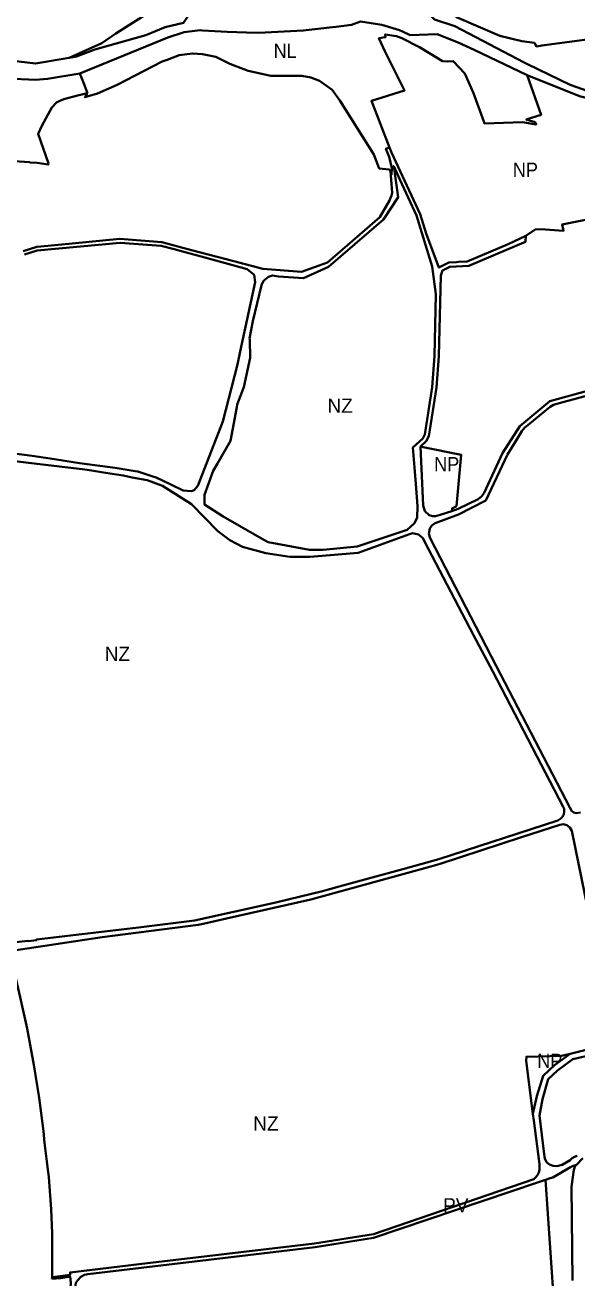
# Model space of a CAD drawing. Extents: x -650451 to -642268, y -1075216 to -1066610.
# Drawn here: x -644999 to -644417, y -1070322 to -1069002 of the extents above; entities that cross this region are included whole.
import ezdxf

# ---------------------------------------------------------------- set-up
doc = ezdxf.new("R2010")
doc.units = 0
doc.header["$LTSCALE"] = 6
doc.layers.add('1', color=7, linetype='Continuous', lineweight=35)
doc.layers.add('2', color=7, linetype='Continuous')
doc.layers.add('3', color=7, linetype='Continuous')

msp = doc.modelspace()

# ---------------------------------------------------------------- linework, layer by layer
at = {"layer": '1'}
for p, q in [((-644410.56, -1070196.2), (-644417.36, -1070203.24)), ((-644420.14, -1070208.56), (-644422.5, -1070226.42)), ((-644418.61, -1070204.51), (-644420.14, -1070208.56)), ((-644417.36, -1070203.24), (-644418.61, -1070204.51)), ((-644422.5, -1070226.42), (-644421.45, -1070325.29)), ((-644970.61, -1070323.44), (-644970.55, -1070321.56))]:
    msp.add_line(p, q, dxfattribs=at)
for points in [[(-644304.6, -1069007.55), (-644364.53, -1069012.83), (-644387.91, -1069014.64), (-644453.95, -1069023.63), (-644459.67, -1069024.41), (-644461.74, -1069020.83), (-644475.09, -1069018.99), (-644498.28, -1069013.19), (-644544.02, -1068993.75), (-644543.05, -1068988.64), (-644523.4, -1068978.98), (-644519.61, -1068977.02), (-644514.16, -1068974.62), (-644491.31, -1068964.35), (-644496.63, -1068959.11), (-644498.8, -1068956.97), (-644503.61, -1068952.56), (-644511.47, -1068945.37), (-644510.75, -1068931.16), (-644510.37, -1068861.95)], [(-644952.47, -1069036.35), (-644988.11, -1069042.51), (-645029.47, -1069037.71), (-645059.3, -1069027.45), (-645090.35, -1069010.56), (-645122.25, -1068993.21), (-645131.73, -1068995.69), (-645159.37, -1068981.11), (-645189.84, -1068969.91), (-645218.85, -1068964.3), (-645232.4, -1068961.67), (-645255.21, -1068962.49), (-645275.45, -1068964.38), (-645292.77, -1068966.91), (-645311.99, -1068972.74), (-645328.55, -1068980.37), (-645350.17, -1068993.33), (-645371.56, -1069010.81), (-645396.53, -1069030.88), (-645413.29, -1069042.92)], [(-644952.47, -1069036.35), (-644918.04, -1069020.91), (-644903.21, -1069010.69), (-644875.57, -1068993.47), (-644855.56, -1068983.38), (-644803.31, -1068986.97)], [(-644803.31, -1068986.97), (-644824.07, -1068988.08), (-644831.81, -1068999.68), (-644851.16, -1069004.21), (-644871.42, -1069012.51), (-644925.35, -1069027.75), (-644944.9, -1069035.04), (-644952.47, -1069036.35)], [(-644941.27, -1069052.9), (-644848.23, -1069014.94), (-644831.32, -1069009.6), (-644814.42, -1069007.41), (-644811.78, -1069007.57), (-644785.94, -1069009.16), (-644765.38, -1069009.81), (-644752.24, -1069010.23), (-644705.54, -1069007.87), (-644674.78, -1069004.15), (-644671, -1069003.69), (-644654.69, -1069001.72), (-644645.2, -1068998.12), (-644622.71, -1069001.77), (-644604.21, -1069007.28), (-644600.92, -1069008.77), (-644592.76, -1069012.48), (-644564.43, -1069011.73), (-644542.02, -1069020.48), (-644525.2, -1069028.16), (-644469.28, -1069054.8)], [(-644286.94, -1069073.19), (-644292.27, -1069076.05), (-644319.2, -1069079.82), (-644322.55, -1069080.62), (-644337.6, -1069081.29), (-644357.4, -1069079.84), (-644383.55, -1069076.57), (-644404.96, -1069071.76), (-644424.01, -1069065.01), (-644468.95, -1069043.11), (-644472.37, -1069041.44), (-644545.54, -1069003.12), (-644567.09, -1068996.26), (-644572.05, -1068991.08)], [(-644614.41, -1069131.08), (-644633.66, -1069082), (-644598.81, -1069071.02), (-644619.54, -1069029.55), (-644625.69, -1069015.84), (-644618.8, -1069014.7), (-644619.1, -1069011.81), (-644607.16, -1069013.56), (-644601.43, -1069015.74), (-644583.05, -1069025.29), (-644563.19, -1069037.21), (-644558.56, -1069039.86), (-644553.62, -1069040.53), (-644547.31, -1069040.11), (-644535.13, -1069053.18), (-644525.83, -1069073.84), (-644515.07, -1069103.52), (-644514.47, -1069105.62), (-644474.33, -1069104.22), (-644459.82, -1069106.73), (-644461.01, -1069104.36), (-644470.37, -1069101.55), (-644454.75, -1069096.51), (-644469.28, -1069054.8)], [(-644941.27, -1069052.9), (-644975.19, -1069058.65), (-644987.99, -1069059.67), (-645017.77, -1069058.35), (-645049.91, -1069051.48), (-645067.65, -1069043.18), (-645079.65, -1069044.32), (-645096.97, -1069036.63)], [(-644613.58, -1069155.95), (-644615.11, -1069154.11), (-644625.34, -1069153.31), (-644631.12, -1069138.5), (-644666.82, -1069081.36), (-644675.02, -1069070.3), (-644688.27, -1069060.62), (-644697.5, -1069057.16), (-644706.99, -1069055.45), (-644739.62, -1069055.42), (-644763.63, -1069050.17), (-644783.05, -1069042.69), (-644797.84, -1069035.56), (-644811.66, -1069032.56), (-644822.43, -1069031.81), (-644836.38, -1069033.69), (-644849.2, -1069038.61), (-644854.3, -1069040.5), (-644901.69, -1069064.96), (-644922.7, -1069073.95), (-644935.81, -1069078.12), (-644932.95, -1069073.65)], [(-645080.589, -1069054.473), (-645078.47, -1069057.37), (-645067.57, -1069067.16), (-645061.2, -1069078.47), (-645053.61, -1069112.32), (-645044.97, -1069143.38), (-644993.99, -1069146.57), (-644994.006, -1069146.673), (-644986.221, -1069147.139), (-644974.505, -1069149.05), (-644974.34, -1069147.85), (-644985.15, -1069116.67), (-644981.3, -1069108.22), (-644970.84, -1069088.8), (-644965.95, -1069083.67), (-644962.15, -1069081.85), (-644958.25, -1069079.99), (-644943.69, -1069076.34), (-644932.95, -1069073.65)], [(-644932.95, -1069073.65), (-644937.05, -1069063.4), (-644941.27, -1069052.9)], [(-644469.28, -1069054.8), (-644414.04, -1069076.75), (-644377.36, -1069085.89), (-644349.32, -1069089.22), (-644331.44, -1069090), (-644306.29, -1069089.37), (-644293.62, -1069088.17), (-644281.26, -1069090.19)], [(-644613.58, -1069155.95), (-644612.86, -1069156.82), (-644612.3, -1069159.66), (-644612.16, -1069152.74), (-644614.93, -1069140.97), (-644618.28, -1069132.42), (-644614.41, -1069131.08)], [(-644614.41, -1069131.08), (-644612.3, -1069136.45), (-644582.29, -1069201.27), (-644576.08, -1069221.66), (-644562.47, -1069257.56), (-644552.01, -1069252.24), (-644543.88, -1069251.78), (-644541.83, -1069251.66), (-644532.71, -1069251.12), (-644489.27, -1069233.04), (-644470.64, -1069224)], [(-644986.44, -1069235.66), (-644982.47, -1069235.28), (-644949.25, -1069232.11), (-644898.85, -1069227.41), (-644854.59, -1069230.73), (-644823.33, -1069239.22), (-644778.86, -1069250.82), (-644748.28, -1069258.8), (-644707.38, -1069261.93), (-644679.95, -1069252.12), (-644624.79, -1069204.52), (-644614.44, -1069186.97), (-644612.42, -1069181.67), (-644611.66, -1069178.64), (-644613.58, -1069155.95)], [(-644470.64, -1069224), (-644460.97, -1069217.61), (-644454.87, -1069217.05), (-644430.91, -1069218.82), (-644432.53, -1069212.02), (-644371.08, -1069199.84), (-644340.83, -1069197.13), (-644268.7, -1069187.42), (-644242.48, -1069179.49)], [(-645010.55, -1069453.53), (-644991.34, -1069456.03), (-644984.32, -1069456.95), (-644967.85, -1069459.52), (-644941.41, -1069463.65), (-644904.06, -1069468.81), (-644880.7, -1069472.46), (-644880.09, -1069472.56), (-644872.64, -1069474.93), (-644865.41, -1069477.36), (-644860.61, -1069478.92), (-644845.12, -1069486.22), (-644832.32, -1069492.6), (-644823.4, -1069493.37), (-644820.63, -1069492.36), (-644816.59, -1069487.46), (-644790.29, -1069419.86), (-644775.03, -1069359.81), (-644772.03, -1069346.12), (-644764.56, -1069311.97), (-644756.25, -1069273.06), (-644757.32, -1069265.37), (-644764.74, -1069259.13), (-644797.9, -1069250.18), (-644841.72, -1069238.35), (-644855.3, -1069234.68), (-644869.71, -1069233.61), (-644898.8, -1069231.42), (-644986.06, -1069239.64), (-644999.49, -1069243.84)], [(-645000.83, -1069240.31), (-644986.44, -1069235.66)], [(-644470.64, -1069224), (-644471.08, -1069230.33), (-644479.48, -1069233.83), (-644530.77, -1069255.65), (-644550.81, -1069256.68), (-644558.8, -1069260.75), (-644560.58, -1069265.94), (-644562.55, -1069350.97), (-644565.02, -1069383.98), (-644572.97, -1069435.12), (-644575.93, -1069440.66), (-644581.87, -1069446.28)], [(-644413.11, -1069832.07), (-644417.59, -1069832.48), (-644420.16, -1069831.77), (-644422.11, -1069830.59), (-644424.27, -1069826.64), (-644501.99, -1069677.17), (-644571.85, -1069542.8), (-644572.98, -1069538.3), (-644572.13, -1069532.54), (-644570.02, -1069529.44), (-644566.37, -1069527.05), (-644541.85, -1069517.76), (-644512.98, -1069503.03), (-644490.11, -1069454.7), (-644481.05, -1069439.82), (-644475.13, -1069430), (-644472.16, -1069426.44), (-644462.71, -1069418.74), (-644454.66, -1069412.22), (-644444.95, -1069404.34), (-644441.63, -1069402.35), (-644438.16, -1069401.11), (-644351.18, -1069377.71)], [(-644548.78, -1069514.21), (-644542.01, -1069512), (-644520.98, -1069501.79), (-644517.06, -1069498.44), (-644514.85, -1069495), (-644495.46, -1069453.11), (-644477.24, -1069424.8), (-644445.36, -1069398.48), (-644369.87, -1069377.57), (-644364.72, -1069376.43), (-644355.7, -1069373.76)], [(-644581.87, -1069446.28), (-644579.1, -1069508.42), (-644577.16, -1069514.36), (-644572.75, -1069518.39), (-644569.16, -1069519.63), (-644566.01, -1069519.75), (-644561.24, -1069518.27), (-644548.78, -1069514.21)], [(-644581.87, -1069446.28), (-644578.92, -1069446.8), (-644539, -1069454.88), (-644543.99, -1069508.88), (-644548.63, -1069511.41), (-644548.78, -1069514.21)], [(-645008.74, -1069968.61), (-644995.54, -1069967.3), (-644995.5, -1069967.66), (-644986.78, -1069966.4), (-644986.87, -1069965.68), (-644879.32, -1069952.99), (-644820.28, -1069945.86), (-644740.71, -1069928.11), (-644733.14, -1069926.38), (-644685.26, -1069914.87), (-644667.69, -1069910.07), (-644636.82, -1069901.62), (-644600.64, -1069891.74), (-644562.42, -1069881.28), (-644437.08, -1069840.19), (-644433.75, -1069838.33), (-644432.31, -1069836.83), (-644431.08, -1069834.78), (-644430.27, -1069831.8), (-644430.52, -1069828.22), (-644431.43, -1069825.9), (-644505.75, -1069683.34), (-644525.92, -1069644.85), (-644573.75, -1069553.75), (-644579.3, -1069542.8), (-644582.26, -1069540.41), (-644584.09, -1069539.01), (-644587.32, -1069538.16), (-644590.28, -1069537.6), (-644593.37, -1069538.58), (-644647.76, -1069558.31), (-644698.32, -1069562.55), (-644710.3, -1069562.44), (-644719.79, -1069562.33), (-644745.03, -1069558.74), (-644769.63, -1069551.86), (-644782.94, -1069544.98), (-644795.72, -1069535.39), (-644823.58, -1069507.05), (-644853.87, -1069487.56), (-644870.33, -1069481.67), (-644885.93, -1069478.7), (-644895.35, -1069476.9), (-644914, -1069473.76), (-644931.13, -1069471.18), (-644935.9, -1069470.46), (-644989.32, -1069464.06), (-645021.35, -1069460.1)], [(-645015.548, -1069978.177), (-644917.567, -1069963.241), (-644816.43, -1069950.42), (-644811, -1069949.18), (-644786.59, -1069943.63), (-644697.64, -1069923.45), (-644570.98, -1069888.81), (-644560.98, -1069886.08), (-644475.46, -1069858.08), (-644434.96, -1069844.81), (-644431.06, -1069844.36), (-644427.69, -1069845.25), (-644424.29, -1069847.81), (-644422.37, -1069851.25), (-644408.42, -1069918.4), (-644394, -1069988.35), (-644378.24, -1070065.11), (-644378.11, -1070068.59), (-644379.29, -1070072.11), (-644382.02, -1070075.23), (-644385.73, -1070076.96), (-644423.99, -1070086.17)], [(-645015.548, -1069978.177), (-645010.54, -1069999.3), (-645004.02, -1070026.44), (-644996.88, -1070059.73), (-644989.62, -1070097.79), (-644984.21, -1070132.81), (-644979.57, -1070167.9), (-644978.49, -1070180.05), (-644976.94, -1070191.41), (-644974.49, -1070210.98), (-644974.29, -1070213.17), (-644974, -1070216.2), (-644971.47, -1070250.14), (-644970.36, -1070275.49), (-644970.55, -1070321.56)], [(-644416.67, -1070193.7), (-644419.51, -1070194.76), (-644421.88, -1070196.28), (-644424.14, -1070198.29), (-644432.53, -1070203.32), (-644438, -1070204.57), (-644441.8, -1070204.26), (-644445.9, -1070202.83), (-644448.76, -1070200.77), (-644450.72, -1070196.97), (-644451.37, -1070192.02), (-644456.41, -1070151.18), (-644453.22, -1070133.99), (-644447.13, -1070113.11), (-644437.34, -1070103.76), (-644421.26, -1070091.99), (-644360.41, -1070077.91)], [(-644423.99, -1070086.17), (-644433.19, -1070088.37), (-644470.17, -1070089.43), (-644470.55, -1070093.61), (-644463.28, -1070149.42)], [(-644463.28, -1070149.42), (-644459.09, -1070131.08), (-644452.65, -1070109.46), (-644440.64, -1070098.4), (-644423.99, -1070086.17)], [(-644970.55, -1070321.56), (-644961.9, -1070320.74), (-644951.33, -1070319.14), (-644951.46, -1070316.72), (-644878.72, -1070308.08), (-644693.77, -1070286.09), (-644631.52, -1070276.25), (-644462.35, -1070218.39), (-644459.72, -1070215.93), (-644458.11, -1070213.58), (-644457.1, -1070211.34), (-644456.42, -1070208.71), (-644456.45, -1070202.58), (-644462.35, -1070156.65), (-644463.28, -1070149.42)], [(-644417.36, -1070203.24), (-644421.47, -1070204.77), (-644423.66, -1070205.86), (-644442.2, -1070216.72), (-644445.11, -1070217.43), (-644450.15, -1070219.06)], [(-644450.15, -1070219.06), (-644458.58, -1070221.91), (-644631.44, -1070280.4), (-644693.15, -1070290.04), (-644932.83, -1070318.55), (-644936.25, -1070319.31), (-644940.03, -1070321.45), (-644943.15, -1070324.74), (-644945.29, -1070327.53), (-644946.21, -1070332.69), (-644947.75, -1070358.43), (-644947.82, -1070359.9), (-644948.05, -1070366.48), (-644950.04, -1070401.77), (-644953.79, -1070468.56), (-644956.07, -1070508.51), (-644961.07, -1070508.53), (-644959.52, -1070481.18), (-644956.4, -1070425.81), (-644951.76, -1070343.55), (-644950.87, -1070327.8), (-644951.23, -1070321.08), (-644961.59, -1070322.6), (-644970.61, -1070323.44)], [(-644450.15, -1070219.06), (-644445.28, -1070290.84), (-644440.36, -1070362.62), (-644437.53, -1070404.1), (-644435.51, -1070433.85), (-644447.14, -1070467.28), (-644460.5, -1070507.68), (-644464.98, -1070521.13), (-644476.94, -1070557.45), (-644479.06, -1070583.13), (-644485.64, -1070666.7), (-644488.01, -1070674.2), (-644491.82, -1070685.92), (-644493.5, -1070689.75), (-644491.42, -1070702.64)]]:
    msp.add_lwpolyline(points, dxfattribs=at)
msp.add_lwpolyline([(-644595.87, -1069534.13), (-644588.54, -1069527.15), (-644585.26, -1069521.37), (-644585.1, -1069509.1), (-644586.92, -1069485.42), (-644588.22, -1069468.42), (-644589.84, -1069447.36), (-644579.56, -1069437.9), (-644577.3, -1069433.68), (-644569.49, -1069383.47), (-644567.04, -1069350.75), (-644565.54, -1069285.65), (-644569.73, -1069256.28), (-644586.03, -1069202.7), (-644603.57, -1069164.82), (-644610.16, -1069150.6), (-644605.6, -1069183.26), (-644621.08, -1069207.03), (-644651.19, -1069232.98), (-644678.8, -1069256.77), (-644705.2, -1069268.72), (-644731.71, -1069266.96), (-644737.83, -1069265.78), (-644742.28, -1069267.28), (-644747.43, -1069271.62), (-644749.64, -1069276.17), (-644758.76, -1069314.21), (-644762.13, -1069332.16), (-644762.07, -1069333.63), (-644761.38, -1069352.57), (-644768.33, -1069383.57), (-644775.14, -1069401.85), (-644775.67, -1069404.7), (-644782.29, -1069440.04), (-644796.09, -1069464), (-644800.64, -1069471.96), (-644809.78, -1069497.05), (-644809.57, -1069507.35), (-644790.08, -1069519.81), (-644749.42, -1069543.13), (-644742.73, -1069546.96), (-644699, -1069555.2), (-644684.63, -1069554.91), (-644648.77, -1069551.73)], close=True, dxfattribs=at)

# ---------------------------------------------------------------- texts
at = {"layer": '2', "width": 0.95}
msp.add_text('NL', height=15, dxfattribs=at).set_placement((-644736.822, -1069036.64))
at = {"layer": '2'}
for s, p in [('NZ', (-644680.007, -1069410.647)), ('NZ', (-644914.973, -1069672.212)), ('NZ', (-644758.329, -1070167.265)), ('PV', (-644558.028, -1070253.443))]:
    msp.add_text(s, height=15, dxfattribs=at).set_placement(p)
at = {"layer": '3', "width": 0.95}
for p in [(-644484.492, -1069161.992), (-644567.478, -1069472.31), (-644458.801, -1070101.08)]:
    msp.add_text('NP', height=15, dxfattribs=at).set_placement(p)

doc.saveas('drawing.dxf')
